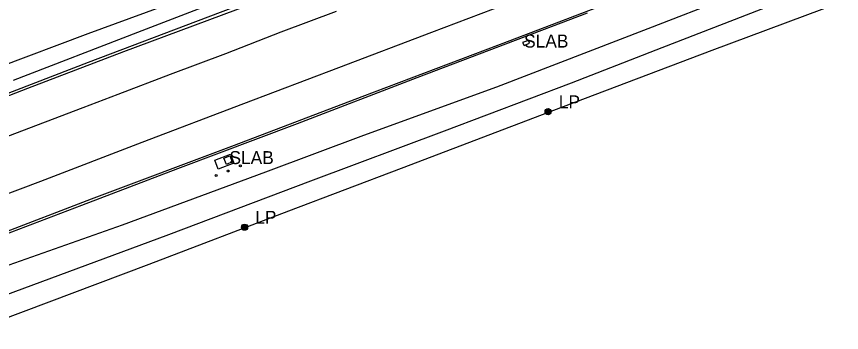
# Model space of a CAD drawing. Extents: x 368532 to 392481, y 10654822 to 10676899.
# Drawn here: x 391807 to 392125.1, y 10659086.5 to 10659208.4 of the extents above; entities that cross this region are included whole.
import ezdxf

# ---------------------------------------------------------------- set-up
doc = ezdxf.new("R2010")
doc.units = 0
for name, color, linetype in [('p_drainage conc drain', 7, 'Continuous'), ('p_drainage water', 7, 'Continuous'), ('p_dtm retaining wall', 7, 'Continuous'), ('p_dtm slab', 7, 'Continuous'), ('p_road - paved curb', 7, 'Continuous'), ('p_road dirt road', 7, 'Continuous'), ('p_structure fence', 7, 'Continuous'), ('p_structure unidentified', 7, 'Continuous'), ('p_utility general pole', 7, 'Continuous')]:
    doc.layers.add(name, color=color, linetype=linetype)

msp = doc.modelspace()

# ---------------------------------------------------------------- linework, layer by layer
at = {"layer": 'p_drainage conc drain'}
for p, q in [((392042.17, 10659216.25), (391997.26, 10659199.04)), ((391897.01, 10659212.95), (391848.29, 10659194.76)), ((391997.26, 10659199.04), (391940.15, 10659177.44)), ((391848.29, 10659194.76), (391811.26, 10659180.64)), ((391811.26, 10659180.64), (391763.76, 10659162.58)), ((391940.15, 10659177.44), (391890.88, 10659158.63)), ((391890.88, 10659158.63), (391835.81, 10659137.92)), ((391835.81, 10659137.92), (391792.39, 10659121.31))]:
    msp.add_line(p, q, dxfattribs=at)
at = {"layer": 'p_drainage water'}
for p, q in [((391967.14, 10659202.41), (392000.42, 10659215.11)), ((391909.11, 10659202.45), (391930.37, 10659210.52)), ((391887.67, 10659194.18), (391909.11, 10659202.45)), ((391931.27, 10659188.8), (391967.14, 10659202.41)), ((391866.42, 10659186.19), (391887.67, 10659194.18)), ((391894.61, 10659174.81), (391931.27, 10659188.8)), ((391846.19, 10659178.51), (391866.42, 10659186.19)), ((391832.75, 10659173.31), (391846.19, 10659178.51)), ((391803.65, 10659162.29), (391832.75, 10659173.31)), ((391855.46, 10659159.96), (391894.61, 10659174.81)), ((391816.32, 10659144.96), (391855.46, 10659159.96)), ((391785.53, 10659133.36), (391816.32, 10659144.96))]:
    msp.add_line(p, q, dxfattribs=at)
at = {"layer": 'p_dtm retaining wall'}
for p, q in [((391883.43, 10659153.06), (391889.51, 10659155.32)), ((391889.51, 10659155.32), (391890.85, 10659151.83)), ((391884.71, 10659149.52), (391883.43, 10659153.06))]:
    msp.add_line(p, q, dxfattribs=at)
at = {"layer": 'p_dtm slab'}
for p, q in [((392004.42, 10659199.21), (392002.13, 10659198.42)), ((392002.13, 10659198.42), (392002.79, 10659197.26)), ((392002.79, 10659197.26), (392004.76, 10659198.09)), ((392004.76, 10659198.09), (392004.42, 10659199.21)), ((391890.85, 10659151.83), (391884.71, 10659149.52))]:
    msp.add_line(p, q, dxfattribs=at)
at = {"layer": 'p_road - paved curb'}
for p, q in [((392103.14, 10659224.21), (392050.51, 10659203.61)), ((392100.28, 10659213.6), (392053.56, 10659195.4)), ((392050.51, 10659203.61), (391992.09, 10659181.18)), ((392053.56, 10659195.4), (392020.83, 10659182.7)), ((392020.83, 10659182.7), (391971.9, 10659164.25)), ((391992.09, 10659181.18), (391940.83, 10659162.51)), ((391971.9, 10659164.25), (391920.35, 10659144.88)), ((391940.83, 10659162.51), (391902.96, 10659148.32)), ((391902.96, 10659148.32), (391847.77, 10659127.89)), ((391920.35, 10659144.88), (391865.61, 10659124.26)), ((391847.77, 10659127.89), (391787.18, 10659106.53)), ((391865.61, 10659124.26), (391819.51, 10659107.09)), ((391819.51, 10659107.09), (391768.14, 10659088.23))]:
    msp.add_line(p, q, dxfattribs=at)
at = {"layer": 'p_road dirt road'}
for p, q in [((391893.37, 10659217.62), (391853.65, 10659202.31)), ((391874.46, 10659216.46), (391834.54, 10659201.72)), ((391834.54, 10659201.72), (391786.99, 10659183.84)), ((391853.65, 10659202.31), (391805.69, 10659183.74))]:
    msp.add_line(p, q, dxfattribs=at)
at = {"layer": 'p_structure fence'}
for p, q in [((391917.63, 10659222.21), (391880.77, 10659208.21)), ((392125.15, 10659213.93), (392075.19, 10659195.37)), ((391880.77, 10659208.21), (391834.68, 10659190.72)), ((392027.1, 10659209.75), (391961.37, 10659184.74)), ((392075.19, 10659195.37), (392017.85, 10659173.58)), ((391834.68, 10659190.72), (391788.59, 10659172.93)), ((391961.37, 10659184.74), (391915.26, 10659167.02)), ((392017.85, 10659173.58), (391955.33, 10659149.75)), ((391915.26, 10659167.02), (391869.03, 10659149.65)), ((391869.03, 10659149.65), (391832.03, 10659135.57)), ((391955.33, 10659149.75), (391911.88, 10659133.28)), ((391832.03, 10659135.57), (391785.31, 10659117.64)), ((391911.88, 10659133.28), (391858, 10659112.78)), ((391858, 10659112.78), (391788.45, 10659086.51))]:
    msp.add_line(p, q, dxfattribs=at)
at = {"layer": 'p_structure unidentified'}
for p, q in [((391886.93, 10659153.78), (391889.19, 10659154.71)), ((391887.91, 10659151.38), (391886.93, 10659153.78)), ((391889.19, 10659154.71), (391890.17, 10659152.31)), ((391890.17, 10659152.31), (391887.91, 10659151.38))]:
    msp.add_line(p, q, dxfattribs=at)
for centre in [(391893.31, 10659150.8), (391884, 10659147.11), (391888.58, 10659148.82)]:
    msp.add_circle(centre, 0.375, dxfattribs=at)
at = {"layer": 'p_utility general pole'}
for centre, radius in [((392011.99, 10659171.7), 1.19), ((392011.99, 10659171.7), 0.901), ((392011.99, 10659171.7), 0.608), ((392011.99, 10659171.7), 0.337), ((392011.99, 10659171.7), 0.12), ((391894.92, 10659127.15), 1.19), ((391894.92, 10659127.15), 0.901), ((391894.92, 10659127.15), 0.608), ((391894.92, 10659127.15), 0.337), ((391894.92, 10659127.15), 0.12)]:
    msp.add_circle(centre, radius, dxfattribs=at)

# ---------------------------------------------------------------- texts
at = {"layer": 'p_dtm slab'}
for p in [(392000.88, 10659196.45), (391887.25, 10659151.49)]:
    msp.add_text(' SLAB', height=5, dxfattribs=at).set_placement(p)
at = {"layer": 'p_utility general pole'}
for p in [(392016.11, 10659172.99), (391899.04, 10659128.45)]:
    msp.add_text('LP', height=5, dxfattribs=at).set_placement(p)

doc.saveas('drawing.dxf')
